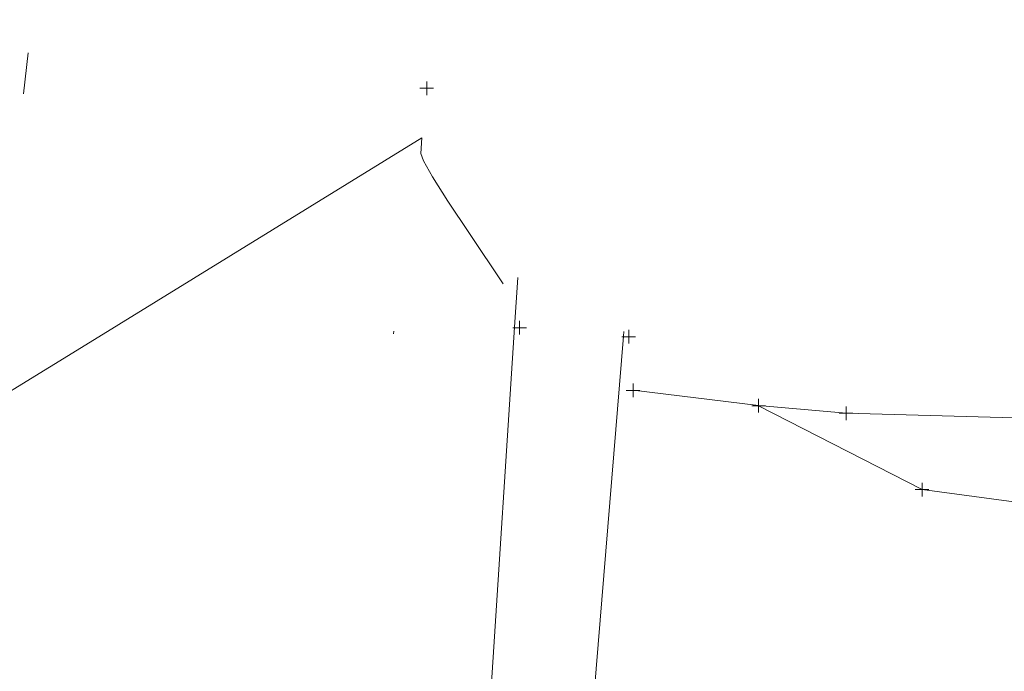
# Model space of a CAD drawing. Extents: x 1620613 to 1693141, y 557269 to 607790.
# Tile 954 of 1056: x 1620939 to 1620975, y 607222 to 607245. Entities that reach past the tile are written whole.
import ezdxf

# ---------------------------------------------------------------- set-up
doc = ezdxf.new("R2010")
doc.units = 0
doc.header["$LTSCALE"] = 10
doc.header["$MEASUREMENT"] = 0
for name, pattern in [('DGN Style 1', [4.415544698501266, 0.007346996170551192, -4.408197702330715]), ('DGN Style 3', [10.28579463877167, 7.346996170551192, -2.938798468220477]), ('DGN Style 4', [11.762540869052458, 5.877596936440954, -2.938798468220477, 0.007346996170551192, -2.938798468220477]), ('DGN Style 5', [5.142897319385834, 2.204098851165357, -2.938798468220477])]:
    doc.linetypes.add(name, pattern=pattern)
for name, color, linetype, lineweight in [('DT_X_Contour_Minor', 136, 'DGN Style 3', 0), ('PV_X_COP', 4, 'DGN Style 4', 0), ('PV_X_Curb', 120, 'DGN Style 1', 0), ('PV_X_Driveway', 7, 'DGN Style 5', 0), ('PV_X_Parking_Lot', 7, 'DGN Style 5', 0), ('PV_X_Walk', 120, 'DGN Style 5', 0), ('UT_X_Sanitary_Line', 3, 'Continuous', 0)]:
    doc.layers.add(name, color=color, linetype=linetype, lineweight=lineweight)
doc.layers.add('PM_X_Surveyed_Line', color=1, linetype='Continuous', lineweight=30, plot=False)
doc.layers.add('SV_X_Shot_Marker (Construction)', color=2, linetype='Continuous', lineweight=0, transparency=0.5)

# ---------------------------------------------------------------- blocks, each defined once
blk = doc.blocks.new('SVPT_399')
at = {"layer": 'SV_X_Shot_Marker (Construction)', "transparency": 33554495}
for p, q in [((-0.02499999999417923, 7.275957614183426e-12), (0.02499999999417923, 7.275957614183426e-12)), ((0, 0.02500000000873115), (0, -0.02499999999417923))]:
    blk.add_line(p, q, dxfattribs=at)
blk.add_point((0, 7.275957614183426e-12), dxfattribs=at)
blk = doc.blocks.new('SVPT_400')
at = {"layer": 'SV_X_Shot_Marker (Construction)', "transparency": 33554495}
for p, q in [((0, 0.02499999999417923), (0, -0.02500000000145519)), ((-0.02499999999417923, -7.275957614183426e-12), (0.02499999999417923, -7.275957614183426e-12))]:
    blk.add_line(p, q, dxfattribs=at)
blk.add_point((0, -7.275957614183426e-12), dxfattribs=at)
blk = doc.blocks.new('SVPT_425')
at = {"layer": 'SV_X_Shot_Marker (Construction)', "transparency": 33554495}
for p, q in [((-2.91038304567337e-11, 0.02499999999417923), (-2.91038304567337e-11, -0.02500000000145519)), ((-0.02500000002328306, -7.275957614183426e-12), (0.02499999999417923, -7.275957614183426e-12))]:
    blk.add_line(p, q, dxfattribs=at)
blk.add_point((-2.91038304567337e-11, -7.275957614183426e-12), dxfattribs=at)
blk = doc.blocks.new('SVPT_629')
at = {"layer": 'SV_X_Shot_Marker (Construction)', "transparency": 33554495}
for p, q in [((-0.02499999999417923, 0), (0.02499999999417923, 0)), ((0, 0.02500000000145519), (0, -0.02499999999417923))]:
    blk.add_line(p, q, dxfattribs=at)
blk.add_point((0, 0), dxfattribs=at)
blk = doc.blocks.new('SVPT_630')
at = {"layer": 'SV_X_Shot_Marker (Construction)', "transparency": 33554495}
for p, q in [((-0.02499999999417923, 7.275957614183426e-12), (0.02500000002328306, 7.275957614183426e-12)), ((2.91038304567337e-11, 0.02500000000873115), (2.91038304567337e-11, -0.02499999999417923))]:
    blk.add_line(p, q, dxfattribs=at)
blk.add_point((2.91038304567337e-11, 7.275957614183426e-12), dxfattribs=at)
blk = doc.blocks.new('SVPT_638')
at = {"layer": 'SV_X_Shot_Marker (Construction)', "transparency": 33554495}
for p, q in [((-0.0249999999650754, 0), (0.02500000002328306, 0)), ((2.91038304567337e-11, 0.02499999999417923), (2.91038304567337e-11, -0.02500000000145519))]:
    blk.add_line(p, q, dxfattribs=at)
blk.add_point((2.91038304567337e-11, 0), dxfattribs=at)
blk = doc.blocks.new('SVPT_639')
at = {"layer": 'SV_X_Shot_Marker (Construction)', "transparency": 33554495}
for p, q in [((-2.91038304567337e-11, 0.02499999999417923), (-2.91038304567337e-11, -0.02500000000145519)), ((-0.02500000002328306, -7.275957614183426e-12), (0.02499999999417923, -7.275957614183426e-12))]:
    blk.add_line(p, q, dxfattribs=at)
blk.add_point((-2.91038304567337e-11, -7.275957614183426e-12), dxfattribs=at)
blk = doc.blocks.new('*U1004')
at = {"layer": 'DT_X_Contour_Minor', "transparency": 33554559, "elevation": 3.800041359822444, "flags": 128}
blk.add_lwpolyline([(28.24978365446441, -11.89785674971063), (22.86334920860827, -12.07770801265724), (21.97651977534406, -12.27239099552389), (21.62450338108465, -12.77936083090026), (21.80730002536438, -13.598617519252), (22.52490970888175, -14.73016106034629), (25.1516195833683, -18.16399297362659), (26.02630815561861, -19.44707481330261), (26.68034146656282, -20.72094639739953), (27.11371951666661, -21.98560772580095), (27.32644230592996, -23.24105879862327), (27.59949606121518, -26.57664798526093), (27.65809658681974, -27.59918054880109), (27.62910784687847, -28.16508634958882), (27.51252984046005, -28.2743653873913), (27.3083625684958, -27.92701766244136), (26.15120701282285, -25.24059916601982), (23.59789629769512, -28.35855566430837), (23.14038703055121, -29.00087555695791), (22.86213524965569, -29.591568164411), (22.76314095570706, -30.13063348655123), (22.84340414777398, -30.61807152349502), (23.29644930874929, -31.84906990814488), (23.44788336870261, -32.49189200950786), (23.56240167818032, -33.49710952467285), (23.64000423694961, -34.86472245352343), (23.68069104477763, -36.59473079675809), (23.73996819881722, -41.69128026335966), (23.71580356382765, -43.38336406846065), (23.59885179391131, -44.63720338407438), (23.38911288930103, -45.45279820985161), (23.08658684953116, -45.83014854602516), (22.15613456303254, -46.25209012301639), (21.61765099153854, -46.36631558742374), (20.7000394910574, -46.39253579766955), (19.40330006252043, -46.3307507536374), (17.72743270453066, -46.18096045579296), (12.75294917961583, -45.66417932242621), (11.01480717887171, -45.46739475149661), (9.531243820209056, -45.26462688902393), (8.302259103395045, -45.0558757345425), (7.327853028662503, -44.84114128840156), (5.068875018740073, -44.26053837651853), (4.131816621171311, -44.0279134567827), (3.014874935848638, -43.76549088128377), (1.718049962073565, -43.47327065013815), (0.2413417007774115, -43.15125276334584), (-3.936391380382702, -42.25280819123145), (-5.364580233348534, -41.91397549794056), (-6.515846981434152, -41.57131084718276), (-7.390191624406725, -41.22481423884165), (-7.987614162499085, -40.87448567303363), (-9.21151145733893, -39.93516688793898), (-9.627034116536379, -39.47450864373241), (-9.95567912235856, -38.79702300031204), (-10.19744647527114, -37.90270995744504), (-10.35233617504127, -36.79156951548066), (-10.64953850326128, -33.5394251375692), (-10.81630435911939, -32.36372557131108), (-11.09370018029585, -31.27573515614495), (-11.48172596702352, -30.2754538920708), (-11.98038171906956, -29.36288177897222), (-13.45763701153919, -27.04630167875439), (-14.02591602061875, -26.20894515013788), (-14.62281157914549, -25.43431063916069), (-15.24832368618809, -24.72239814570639), (-15.90245234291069, -24.07320766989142), (-17.68495082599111, -22.42566242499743), (-18.41753175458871, -21.8377841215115), (-19.27840067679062, -21.30980814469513), (-20.26755759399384, -20.84173449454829), (-21.38500250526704, -20.43356317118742), (-24.5359062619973, -19.42497607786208), (-25.69076953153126, -19.16844045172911), (-26.79218152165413, -19.1552738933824), (-27.84014223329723, -19.38547640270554), (-28.83465166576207, -19.85904797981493), (-31.41540844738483, -21.44639760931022), (-32.32730300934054, -21.87220504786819), (-33.12741910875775, -21.95911514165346), (-33.81575674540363, -21.70712789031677), (-34.39231591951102, -21.11624329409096), (-36.82210898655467, -17.56802137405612), (-42.45399382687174, -21.9104979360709), (-43.51533230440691, -22.72379804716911), (-44.28568280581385, -23.30263699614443), (-44.76504533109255, -23.64701478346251), (-44.95341988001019, -23.75693140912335), (-45.06776804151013, -23.73742752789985), (-45.12880582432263, -23.74054854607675), (-45.22615805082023, -23.76453951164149), (-45.35982472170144, -23.80940042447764), (-45.52980583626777, -23.87513128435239), (-46.03150806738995, -24.07824017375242), (-46.21381952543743, -24.13396003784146), (-46.38447722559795, -24.14878796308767), (-46.54348116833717, -24.12272394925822), (-46.69083135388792, -24.05576799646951), (-47.06822683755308, -23.822696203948), (-47.21019601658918, -23.74020934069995), (-47.35305694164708, -23.66755259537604), (-47.49680961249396, -23.60472596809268), (-47.64145402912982, -23.55172945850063), (-48.31854204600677, -23.32734935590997), (-48.0902952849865, -23.12837218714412), (-48.0494979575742, -23.0902991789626), (-48.02492601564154, -23.06135608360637), (-48.01657945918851, -23.04154290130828), (-48.02445828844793, -23.0308596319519), (-48.09908539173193, -23.00230750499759), (-48.49633784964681, -22.6306654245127), (-48.59182647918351, -22.57054351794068), (-48.70804131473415, -22.54945297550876), (-48.84498235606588, -22.56739379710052), (-49.00264960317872, -22.62436598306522), (-49.45073053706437, -22.82833363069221), (-49.60062122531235, -22.89416058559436), (-49.71423258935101, -22.9386657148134), (-49.79156462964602, -22.96184901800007), (-49.83261734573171, -22.96371049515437), (-49.89371882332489, -22.94024533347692), (-49.91694637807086, -22.93172894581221), (-49.94080293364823, -22.92377865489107), (-49.96528849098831, -22.91639446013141), (-49.9904030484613, -22.90957636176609), (-50.05821387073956, -22.89214956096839), (-50.08348832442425, -22.87919501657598), (-50.10845356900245, -22.85340148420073), (-50.13310960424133, -22.81476896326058), (-50.15745642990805, -22.763297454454), (-50.27035346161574, -22.49313943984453), (-49.97261926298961, -22.30868587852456), (-49.92926480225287, -22.28013763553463), (-49.92680179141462, -22.27354443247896), (-49.96523023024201, -22.28890626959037), (-50.04455011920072, -22.32622314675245), (-50.31059175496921, -22.45500820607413), (-50.43274349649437, -22.51420105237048), (-50.59966749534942, -22.59519079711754), (-50.8113637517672, -22.69797743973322), (-51.06783226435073, -22.82256098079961), (-51.81144464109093, -23.18384628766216), (-52.05579106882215, -23.30107908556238), (-52.23112106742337, -23.38181349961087), (-52.33743463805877, -23.42604952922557), (-52.37473178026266, -23.43378717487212), (-52.38216892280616, -23.40575638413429), (-52.40523163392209, -23.40602097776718), (-52.46884191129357, -23.42783785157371), (-52.57299975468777, -23.47120700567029), (-52.71770516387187, -23.53612843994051), (-53.15764967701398, -23.73798863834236), (-53.36729878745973, -23.83685586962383), (-53.6662877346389, -23.98206241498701), (-54.05461651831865, -24.17360827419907), (-54.53228513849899, -24.41149344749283), (-55.92518790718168, -25.10763966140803), (-56.38965126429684, -25.33962136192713), (-56.73836425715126, -25.51345680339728), (-56.97132688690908, -25.62914598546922), (-57.08853915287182, -25.6866889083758), (-57.24677137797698, -25.7626083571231), (-57.33013179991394, -25.80180758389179), (-57.46153889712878, -25.86246567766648), (-57.64099267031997, -25.94458263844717), (-57.86849311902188, -26.04815846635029), (-58.53922321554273, -26.3529724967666), (-59.1091752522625, -26.60902478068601), (-60.31598379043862, -27.14857110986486), (-62.15964883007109, -27.97161148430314), (-64.64017037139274, -29.07814590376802), (-72.10403648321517, -32.40689641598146), (-74.58883991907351, -33.51525025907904), (-76.44535064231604, -34.34374890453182), (-77.67356865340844, -34.89239235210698), (-78.27349395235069, -35.16118060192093), (-79.03557113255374, -35.50480900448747), (-79.35219063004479, -35.64765909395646), (-79.73049123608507, -35.81848806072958), (-80.17047295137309, -36.01729590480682), (-80.67213577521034, -36.24408262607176), (-82.09214478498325, -36.88615238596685), (-82.90918511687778, -37.25340603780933), (-84.2952993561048, -37.87361467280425), (-86.25048750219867, -38.74677829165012), (-88.77474955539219, -39.87289689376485), (-96.2648802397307, -43.21315314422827), (-98.77030293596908, -44.33018146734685), (-100.6689730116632, -45.17607424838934), (-101.960890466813, -45.75083148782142), (-102.64605530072, -46.05445318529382), (-103.6641580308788, -46.50259698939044), (-104.1172223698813, -46.70271404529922), (-104.7128383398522, -46.96695735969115), (-105.4510059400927, -47.29532693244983), (-106.3317251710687, -47.68782276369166), (-108.8703786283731, -48.81997999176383), (-109.7963157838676, -49.23430425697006), (-110.670137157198, -49.62815913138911), (-111.4918427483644, -50.00154461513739), (-112.2614325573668, -50.35446070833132), (-114.2441843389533, -51.26827776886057), (-114.9194182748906, -51.57855367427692), (-115.4580562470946, -51.82401859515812), (-115.8600982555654, -52.00467253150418), (-116.1255442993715, -52.1205154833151), (-116.6512724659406, -52.34301537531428), (-116.8241110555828, -52.41655107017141), (-116.9483306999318, -52.47028323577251), (-117.0239313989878, -52.50421187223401), (-117.0509131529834, -52.51833697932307), (-117.0580392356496, -52.5295992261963), (-117.0933335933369, -52.54762731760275), (-117.1938721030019, -52.59326490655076), (-117.3596547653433, -52.66651199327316), (-117.5906815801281, -52.76736857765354), (-118.2937452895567, -53.07313213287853), (-118.5278094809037, -53.17494733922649), (-118.7027042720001, -53.25107029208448), (-118.8184296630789, -53.30150099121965), (-118.8749856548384, -53.32623943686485), (-119.0008516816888, -53.38173692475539), (-118.7962407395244, -54.09983085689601), (-118.7554949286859, -54.24176001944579), (-118.7209479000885, -54.3597929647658), (-118.6925996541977, -54.45392969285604), (-118.6704501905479, -54.52417020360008), (-118.5815498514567, -54.79620141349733), (-118.5276829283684, -54.81125057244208), (-118.5216346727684, -54.81651493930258), (-118.5265757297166, -54.82585839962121), (-118.5425060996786, -54.83928095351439), (-118.5694257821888, -54.85678260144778), (-118.7206926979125, -54.94797484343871), (-119.0238139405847, -56.16945830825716), (-119.1028068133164, -56.41526786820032), (-119.2098763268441, -56.62920363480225), (-119.3450224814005, -56.81126560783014), (-119.5082452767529, -56.96145378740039), (-119.9809415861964, -57.31945720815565), (-120.2034578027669, -57.48356342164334), (-120.516484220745, -57.70737949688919), (-120.9200208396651, -57.99090543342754), (-121.4140676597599, -58.33414123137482), (-123.9308099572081, -60.0752312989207), (-124.656740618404, -63.26802976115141), (-124.9255666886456, -64.05784303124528), (-125.4209317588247, -65.058940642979), (-126.1428358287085, -66.27132259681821), (-127.0912788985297, -67.69498889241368), (-129.922512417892, -71.77314480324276), (-130.8538291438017, -73.1133836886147), (-131.5243541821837, -74.07548341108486), (-131.9340875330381, -74.65944397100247), (-132.083029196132, -74.86526536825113), (-132.1324847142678, -74.9099368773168), (-132.4467015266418, -75.06472035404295), (-133.3522603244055, -75.49556715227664), (-134.8491611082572, -76.2024772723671), (-136.9374038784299, -77.18545071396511), (-143.2945072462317, -80.17479765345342), (-145.3844321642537, -81.1585427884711), (-146.8863793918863, -81.86776798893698), (-147.8003489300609, -82.30247325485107), (-148.1263407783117, -82.46265858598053), (-148.2116821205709, -82.52379288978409), (-148.3210408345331, -82.56491418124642), (-148.5851109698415, -82.64242732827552), (-149.0038925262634, -82.75633233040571), (-149.5773855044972, -82.90662918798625), (-151.3129820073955, -83.355943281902), (-151.8877605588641, -83.50690744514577), (-152.310398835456, -83.62281436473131), (-152.5808968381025, -83.70366404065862), (-152.6992545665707, -83.74945647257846), (-152.812021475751, -83.82482663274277), (-153.4607470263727, -83.87089206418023), (-155.322348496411, -83.95256073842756), (-158.3968258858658, -84.06983265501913), (-162.6841791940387, -84.22270781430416), (-185.5218717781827, -85.01919945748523), (-185.8662228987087, -85.14023793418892), (-185.9430117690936, -85.16961978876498), (-186.02579932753, -85.20589171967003), (-186.1145855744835, -85.2490537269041), (-186.209370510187, -85.29910581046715), (-186.6656971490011, -85.54875904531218), (-182.8548385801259, -90.02621798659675), (-181.2783123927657, -91.62925206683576), (-178.1819589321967, -94.5194433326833), (-173.5657781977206, -98.69679178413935), (-167.4297701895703, -104.1612974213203), (-149.0406458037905, -120.4495220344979), (-142.9766021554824, -125.9268058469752), (-138.5763144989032, -130.1424888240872), (-135.8397828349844, -133.0965709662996), (-134.7670071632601, -134.7890522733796), (-134.1246133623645, -137.6202013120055), (-133.9249891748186, -138.6819036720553), (-133.8079119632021, -139.7436489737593), (-133.7733817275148, -140.8054372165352), (-133.8213984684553, -141.8672684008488), (-134.0595057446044, -144.6988754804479), (-134.1087534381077, -145.6175454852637), (-134.07791606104, -146.2498501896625), (-133.9669936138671, -146.5957895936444), (-133.7759860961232, -146.6553636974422), (-133.1598526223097, -146.432407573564), (-132.8521315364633, -146.429776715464), (-132.3910683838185, -146.5891012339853), (-131.776663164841, -146.9103811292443), (-131.008915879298, -147.3936164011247), (-128.7571336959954, -148.8981842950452), (-127.9841523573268, -149.1872926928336), (-127.3540449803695, -148.9261919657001), (-126.8668115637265, -148.1148821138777), (-126.5224521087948, -146.753363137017), (-125.7946588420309, -142.3890336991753), (-125.5548918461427, -140.9535478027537), (-125.381435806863, -139.9203371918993), (-125.2742907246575, -139.2894018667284), (-125.2334565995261, -139.0607418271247), (-125.2129802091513, -138.9873487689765), (-125.194483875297, -138.9230736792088), (-125.1543521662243, -138.7852932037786), (-125.0925850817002, -138.5740073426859), (-125.0091826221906, -138.2892160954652), (-124.7579288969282, -137.4317655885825), (-124.6573424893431, -137.0833614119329), (-124.5440235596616, -136.6812367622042), (-124.4179721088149, -136.2253916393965), (-124.2791881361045, -135.7158260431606), (-123.6018203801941, -133.2125054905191), (-122.0826684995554, -134.5748893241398), (-121.6642793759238, -134.8150147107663), (-121.0601770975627, -134.9515120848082), (-120.2703616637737, -134.9843814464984), (-119.294833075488, -134.9136227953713), (-116.4458059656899, -134.5867623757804), (-115.4661576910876, -134.400821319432), (-114.6639832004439, -134.0881434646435), (-114.0392824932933, -133.6487288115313), (-113.5920555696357, -133.0825773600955), (-111.9191020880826, -130.1448180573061), (-111.4743585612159, -127.3931403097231), (-111.3784358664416, -126.794471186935), (-111.2812721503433, -126.17775428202), (-111.1828674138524, -125.542989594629), (-111.0832216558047, -124.8901771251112), (-110.6153124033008, -121.8016074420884), (-100.0390838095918, -130.8066416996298), (-98.04383508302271, -132.5088135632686), (-96.59075830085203, -133.7560287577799), (-95.67985346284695, -134.5482872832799), (-95.3111205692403, -134.885589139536), (-95.05072877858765, -135.1784518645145), (-94.93797481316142, -135.3065721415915), (-94.79500675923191, -135.4712859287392), (-94.62182461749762, -135.6725932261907), (-94.41842838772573, -135.9104940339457), (-93.39874644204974, -137.1060826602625), (-92.53123992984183, -135.8569105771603), (-92.3621146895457, -135.6206453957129), (-92.22652747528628, -135.4472093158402), (-92.12447828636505, -135.336602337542), (-92.05596712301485, -135.2888244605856), (-91.91798805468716, -135.2451889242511), (-91.53946119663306, -135.02546682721), (-90.50736492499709, -134.3990271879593), (-88.8216992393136, -133.3658700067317), (-86.48246413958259, -131.9259952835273), (-74.04103837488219, -124.2575723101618), (-74.08042687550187, -124.8281633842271), (-73.97538701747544, -125.103124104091), (-73.64338665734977, -125.6834672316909), (-73.0844257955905, -126.5691927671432), (-72.298504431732, -127.7603007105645), (-69.9001001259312, -131.3437651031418), (-69.08878732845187, -132.5439915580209), (-68.45365216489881, -133.4570726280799), (-67.99469463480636, -134.0830083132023), (-67.71191473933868, -134.4217986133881), (-66.80335637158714, -135.3328141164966)], dxfattribs=at)

msp = doc.modelspace()

# ---------------------------------------------------------------- linework, layer by layer
at = {"layer": 'PM_X_Surveyed_Line', "extrusion": (0.6531616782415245, -0.06409822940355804, 0.7545006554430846), "elevation": 1020605.513725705, "flags": 128}
msp.add_lwpolyline([(762734.4415175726, -1171709.344861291), (762710.2611747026, -1171710.17158229), (762685.4787779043, -1171710.479763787), (762663.8953154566, -1171710.578337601), (762641.1573022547, -1171711.145301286), (762616.6546980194, -1171711.478034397), (762591.303088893, -1171711.485589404), (762566.3056551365, -1171711.534400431), (762541.6559533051, -1171711.578955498), (762518.3574970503, -1171711.385161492), (762489.3354896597, -1171710.837168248)], dxfattribs=at)
at = {"layer": 'PV_X_COP', "extrusion": (0.7938706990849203, -0.0791484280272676, 0.6029136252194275), "elevation": 1239386.941335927, "flags": 128}
msp.add_lwpolyline([(764895.0615285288, -935300.3740026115), (764917.5906198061, -935300.8099700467), (764942.2459636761, -935301.2133780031), (764966.7853739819, -935301.2683036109), (764996.5705035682, -935301.1899899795), (765019.8871979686, -935301.0499512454), (765044.4361161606, -935300.6724676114), (765066.2855157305, -935300.2668285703), (765095.2024054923, -935299.7304273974), (765118.8510685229, -935299.4598946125), (765139.3405291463, -935299.1475559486)], dxfattribs=at)
at = {"layer": 'PV_X_Curb', "extrusion": (0.9662060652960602, -0.1001686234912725, 0.2375122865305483), "elevation": 1505599.205168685, "flags": 128}
msp.add_lwpolyline([(771015.9367837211, -367047.7873085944), (771030.8887784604, -367048.2717834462), (771051.6982764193, -367048.2590811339), (771079.7003074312, -367048.2772278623), (771128.300957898, -367047.7265569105), (771133.5685397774, -367047.664124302), (771157.5444363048, -367047.1783943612), (771175.2033181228, -367046.8709057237), (771175.6695625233, -367046.7736197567), (771193.0627573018, -367046.5451021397), (771220.2530758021, -367046.2291978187), (771239.6468454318, -367046.2175175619), (771245.8754436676, -367046.0538734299), (771249.4822253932, -367046.0556066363)], dxfattribs=at)
at = {"layer": 'PV_X_Driveway', "extrusion": (0.0102790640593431, -0.01746324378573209, 0.9997946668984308), "elevation": 7111.968103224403, "flags": 128}
msp.add_lwpolyline([(1704976.305474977, -298877.2444148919), (1704964.971152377, -298868.381345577), (1704961.373912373, -298862.7062176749)], dxfattribs=at)
at = {"layer": 'PV_X_Parking_Lot', "extrusion": (-0.001241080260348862, -0.09338333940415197, 0.9956294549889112), "elevation": -57667.3223722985, "flags": 128}
msp.add_lwpolyline([(1612749.111367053, 626069.7945963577), (1612753.704364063, 626069.2945468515), (1612756.907885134, 626069.0645935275), (1612764.91371494, 626068.9342924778), (1612766.380286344, 626069.2026189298), (1612780.468426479, 626067.9747981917), (1612798.268409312, 626066.4762635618), (1612800.945978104, 626065.2804961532), (1612807.114518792, 626065.5553050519), (1612808.229830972, 626065.4901265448)], dxfattribs=at)
at = {"layer": 'PV_X_Walk', "extrusion": (0.6344131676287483, -0.05991897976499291, 0.7706683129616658), "elevation": 992786.8843767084, "flags": 128}
msp.add_lwpolyline([(757064.4929667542, -1199010.730624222), (757058.2885046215, -1199011.07633357), (757032.401408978, -1199011.722939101), (757006.5620843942, -1199012.336164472), (756986.3589563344, -1199012.896212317), (756961.4825017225, -1199013.503792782), (756943.7299948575, -1199013.793851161), (756917.5012553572, -1199013.621453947), (756892.4390145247, -1199013.513868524), (756864.9226930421, -1199013.208829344), (756838.4281546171, -1199012.969308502), (756801.7305307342, -1199012.769584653)], dxfattribs=at)
at = {"layer": 'PV_X_Walk', "extrusion": (0.5078065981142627, -0.04544242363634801, 0.8602717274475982), "elevation": 796445.4491214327, "flags": 128}
msp.add_lwpolyline([(749396.2928474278, -1341811.796906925), (749392.4629271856, -1341812.101873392), (749366.7019576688, -1341811.966524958), (749339.4698251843, -1341811.855090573), (749340.8853327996, -1341814.353333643), (749320.386770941, -1341814.676936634), (749295.6160135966, -1341815.209750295), (749277.8807731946, -1341815.716207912), (749251.8215282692, -1341815.226879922), (749226.9230582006, -1341815.081133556), (749198.3664124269, -1341814.545352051), (749172.2621779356, -1341814.012002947), (749136.0320207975, -1341814.128049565)], dxfattribs=at)
at = {"layer": 'UT_X_Sanitary_Line', "linetype": 'Continuous'}
msp.add_line((1620939.453920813, 607242.6862366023, 1055.305763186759), (1620939.628976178, 607244.1759864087, 1055.306827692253), dxfattribs=at)

# ---------------------------------------------------------------- block references
at = {"layer": 'DT_X_Contour_Minor', "transparency": 33554559}
msp.add_blockref('*U1004', (1621028.060791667, 607365.3311666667, 1050.599958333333), dxfattribs=at)
at = {"layer": 'SV_X_Shot_Marker (Construction)', "transparency": 33554495, "xscale": 10, "yscale": 10, "zscale": 10}
for name, p in [('SVPT_425', (1620954.204000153, 607242.887410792, 1054.437099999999)), ('SVPT_399', (1620957.594000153, 607234.1283107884, 1054.373799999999)), ('SVPT_400', (1620961.586000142, 607233.7991107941, 1054.4612)), ('SVPT_630', (1620961.746900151, 607231.834810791, 1054.418799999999)), ('SVPT_639', (1620966.332846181, 607231.2737502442, 1054.395599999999)), ('SVPT_629', (1620969.533000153, 607230.9991107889, 1054.407599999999)), ('SVPT_638', (1620972.311100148, 607228.20871079, 1054.280599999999))]:
    msp.add_blockref(name, p, dxfattribs=at)

doc.saveas('drawing.dxf')
